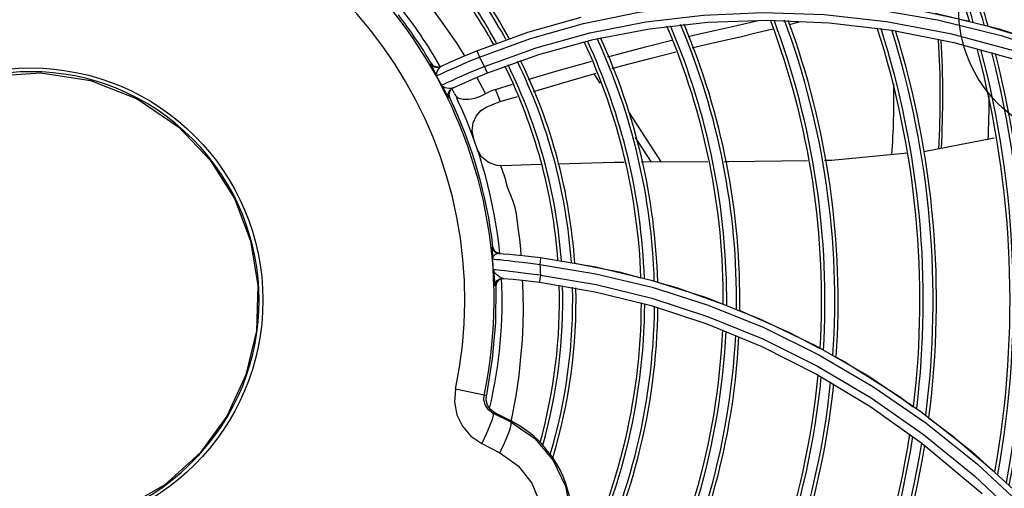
# Model space of a CAD drawing. Extents: x 40.7 to 137.4, y -250.8 to -221.5.
# Tile 309 of 320: x 123.112 to 123.2587, y -233.0474 to -232.9776. Entities that reach past the tile are written whole.
import ezdxf

# ---------------------------------------------------------------- set-up
doc = ezdxf.new("R2010")
doc.units = 0
doc.header["$MEASUREMENT"] = 0
doc.layers.get('0').update_dxf_attribs({"linetype": 'CONTINUOUS'})
doc.layers.add('I-LIN_CHANADA', color=1, linetype='CONTINUOUS')

msp = doc.modelspace()

# ---------------------------------------------------------------- linework, layer by layer
at = {"color": 155}
for p, q in [((123.1877361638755, -232.979437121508), (123.1956737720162, -232.9772012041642)), ((123.2207592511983, -232.9780027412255), (123.2220556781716, -232.9776906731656)), ((123.2234822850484, -232.9776416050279), (123.2326296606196, -232.978035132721)), ((123.2266887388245, -232.9782987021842), (123.2270778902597, -232.9781974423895)), ((123.2270778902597, -232.9781974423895), (123.2283787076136, -232.9778522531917)), ((123.2326296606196, -232.978035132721), (123.2419974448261, -232.9791655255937)), ((123.2411824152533, -232.9778629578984), (123.2506701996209, -232.9796449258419)), ((123.180107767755, -232.982211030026), (123.1877361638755, -232.979437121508)), ((123.1974803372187, -232.9805364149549), (123.2058731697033, -232.9789246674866)), ((123.2219173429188, -232.979515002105), (123.2242649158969, -232.978927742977)), ((123.2419974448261, -232.9791655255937), (123.2512095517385, -232.9809906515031)), ((123.1893899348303, -232.9827536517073), (123.1974803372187, -232.9805364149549)), ((123.2512095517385, -232.9809906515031), (123.2605397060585, -232.98356667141)), ((123.1733543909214, -232.9841174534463), (123.1732431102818, -232.9841700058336)), ((123.1737316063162, -232.9844987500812), (123.1733543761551, -232.9841174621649)), ((123.1816326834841, -232.9855447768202), (123.1893899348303, -232.9827536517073)), ((123.1742424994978, -232.9846559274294), (123.1737316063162, -232.9844987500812)), ((123.1747693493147, -232.9845525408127), (123.1742424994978, -232.9846559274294)), ((123.1746580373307, -232.9846047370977), (123.1742914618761, -232.9849966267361)), ((123.1985065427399, -232.9870432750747), (123.1975886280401, -232.9856276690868)), ((123.1801106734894, -232.9861784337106), (123.181436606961, -232.9886381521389)), ((123.1760358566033, -232.9883637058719), (123.1759738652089, -232.988790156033)), ((123.1828849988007, -232.9879934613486), (123.1854381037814, -232.9872047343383)), ((123.1759738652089, -232.988790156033), (123.176081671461, -232.9892096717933)), ((123.176081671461, -232.9892096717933), (123.1759744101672, -232.9892599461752)), ((123.1836288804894, -232.9897853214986), (123.1861868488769, -232.9890022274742)), ((123.2028113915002, -232.9914383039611), (123.2075892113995, -232.9988066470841)), ((123.2061397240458, -232.9988151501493), (123.2037612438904, -232.9951470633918)), ((123.2572191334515, -232.9952102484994), (123.2467397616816, -232.9972439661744)), ((123.2145383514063, -232.9987658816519), (123.2046237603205, -232.9988240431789)), ((123.1896515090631, -232.9991727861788), (123.1837800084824, -232.9993463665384)), ((123.1837800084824, -232.9993463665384), (123.183785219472, -232.9993461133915)), ((123.1825292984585, -233.0114276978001), (123.1824007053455, -233.011418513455)), ((123.1826994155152, -233.0119003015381), (123.1825292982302, -233.0114276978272)), ((123.1830608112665, -233.0122470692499), (123.1826994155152, -233.0119003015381)), ((123.1824581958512, -233.0128301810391), (123.1824783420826, -233.0132116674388)), ((123.1835404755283, -233.0123976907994), (123.1830608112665, -233.0122470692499)), ((123.1834122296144, -233.0123883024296), (123.1840992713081, -233.0124403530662)), ((123.1896145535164, -233.0130097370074), (123.1978581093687, -233.0143682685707)), ((123.189510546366, -233.0140359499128), (123.1978809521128, -233.015415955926)), ((123.1978581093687, -233.0143682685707), (123.2061229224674, -233.016348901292)), ((123.1841418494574, -233.0161179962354), (123.183685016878, -233.0161773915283)), ((123.1978809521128, -233.015415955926), (123.2062522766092, -233.0174330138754)), ((123.2061229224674, -233.016348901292), (123.2143551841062, -233.01895931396)), ((123.182953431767, -233.0172466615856), (123.1828382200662, -233.0172374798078)), ((123.1830360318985, -233.0167938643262), (123.182953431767, -233.0172466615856)), ((123.1894445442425, -233.0166807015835), (123.1977582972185, -233.0180862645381)), ((123.2062522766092, -233.0174330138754), (123.2146003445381, -233.0201031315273)), ((123.1977582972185, -233.0180862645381), (123.2060911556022, -233.0201456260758)), ((123.2060911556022, -233.0201456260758), (123.214389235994, -233.022868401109)), ((123.2146003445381, -233.0201031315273), (123.2228945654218, -233.0234432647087)), ((123.2228945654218, -233.0234432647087), (123.231096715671, -233.0274685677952)), ((123.2305884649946, -233.026115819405), (123.2385292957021, -233.0306902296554)), ((123.231096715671, -233.0274685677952), (123.2391635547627, -233.0321910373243)), ((123.2307463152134, -233.0303632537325), (123.2386953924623, -233.0351411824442)), ((123.2385292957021, -233.0306902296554), (123.2463067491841, -233.0359470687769)), ((123.1812276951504, -233.0335044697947), (123.1769532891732, -233.0326107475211)), ((123.1812276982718, -233.0335044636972), (123.1815427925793, -233.0334475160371)), ((123.2386953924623, -233.0351411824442), (123.2464527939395, -233.0406251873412)), ((123.1825284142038, -233.0361755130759), (123.1828254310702, -233.0361181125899)), ((123.1852237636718, -233.03754159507), (123.1825284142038, -233.0361755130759)), ((123.1853053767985, -233.0373813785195), (123.1828254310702, -233.0361181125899)), ((123.1852465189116, -233.0373687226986), (123.1853851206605, -233.0367241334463)), ((123.2463067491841, -233.0359470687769), (123.2538819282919, -233.0418988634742)), ((123.1852237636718, -233.03754159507), (123.1853053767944, -233.0373813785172)), ((123.184200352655, -233.0407509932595), (123.1847117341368, -233.0395697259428)), ((123.1808471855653, -233.0406958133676), (123.1835641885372, -233.042072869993)), ((123.1835641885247, -233.0420728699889), (123.184200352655, -233.0407509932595)), ((123.2464527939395, -233.0406251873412), (123.2554600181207, -233.0481606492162)), ((123.2547381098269, -233.0437867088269), (123.2621563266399, -233.050683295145))]:
    msp.add_line(p, q, dxfattribs=at)
for points in [[(123.1717268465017, -232.9738548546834), (123.1734795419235, -232.9759503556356), (123.1752559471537, -232.9784648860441), (123.1770707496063, -232.9809766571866), (123.1782659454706, -232.9829829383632)], [(123.1805226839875, -232.9831593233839), (123.1881299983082, -232.9803894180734), (123.1960448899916, -232.9781568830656), (123.2042509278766, -232.9764870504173), (123.212716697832, -232.9754098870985), (123.2214262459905, -232.9749528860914), (123.2303601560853, -232.9751460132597)], [(123.2303601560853, -232.9751460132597), (123.2394952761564, -232.9760209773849), (123.2488052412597, -232.9776109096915)], [(123.1812676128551, -232.9845705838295), (123.1889667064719, -232.9817893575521), (123.1969769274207, -232.979567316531), (123.205292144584, -232.9779281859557), (123.2138998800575, -232.9769031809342), (123.2227742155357, -232.9765275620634), (123.2318774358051, -232.9768361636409), (123.2411824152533, -232.9778629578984)], [(123.2412351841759, -232.975429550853), (123.2447853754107, -232.975921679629), (123.2535348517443, -232.9778238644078)], [(123.2485027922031, -232.9766383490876), (123.2579626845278, -232.9789689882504), (123.2675258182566, -232.9820790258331)], [(123.2058731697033, -232.9789246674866), (123.2145477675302, -232.9779489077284), (123.2234822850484, -232.9776416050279)], [(123.2116290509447, -232.9800760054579), (123.2126053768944, -232.9798475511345), (123.2155269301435, -232.979191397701), (123.2182051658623, -232.9785908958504), (123.2207592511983, -232.9780027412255)], [(123.2488052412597, -232.9776109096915), (123.2582585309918, -232.9799496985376), (123.2678176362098, -232.9830710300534)], [(123.2122129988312, -232.9817775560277), (123.2135863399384, -232.9814506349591), (123.2166346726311, -232.9807517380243), (123.2193723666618, -232.9801211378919), (123.2219173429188, -232.979515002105)], [(123.2506701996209, -232.9796449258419), (123.2603028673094, -232.9822181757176), (123.2700327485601, -232.9856158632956)], [(123.2563065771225, -232.9785658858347), (123.2645152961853, -232.9810162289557), (123.268665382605, -232.9826054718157)], [(123.1996376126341, -232.9831168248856), (123.2011559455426, -232.9827039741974), (123.2054759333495, -232.9815724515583), (123.2091866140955, -232.9806491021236)], [(123.1746580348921, -232.9846050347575), (123.176118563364, -232.9839276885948), (123.1779586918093, -232.9831117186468), (123.1801077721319, -232.982210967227)], [(123.1801077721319, -232.982210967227), (123.1801752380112, -232.9823391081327), (123.1803281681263, -232.9826884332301), (123.1805233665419, -232.9831589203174)], [(123.2003058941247, -232.9848690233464), (123.2018810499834, -232.9844292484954), (123.206314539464, -232.9832418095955), (123.2097881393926, -232.98236099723)], [(123.1732431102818, -232.9841700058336), (123.1736206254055, -232.984551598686), (123.1741316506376, -232.9847086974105), (123.1746581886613, -232.9846050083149)], [(123.1732445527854, -232.984172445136), (123.1733191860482, -232.9843621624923), (123.1735293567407, -232.984775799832), (123.1738090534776, -232.9853140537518), (123.1741346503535, -232.985951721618)], [(123.1756230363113, -232.985254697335), (123.1762982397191, -232.9849500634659), (123.177129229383, -232.9845817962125), (123.1781123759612, -232.9841561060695), (123.17924290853, -232.9836803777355), (123.1805233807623, -232.9831588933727)], [(123.18780946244, -232.9864842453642), (123.1885692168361, -232.9862534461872), (123.1922714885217, -232.9851648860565), (123.1965857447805, -232.9839466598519), (123.1972355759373, -232.9837699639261)], [(123.1742914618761, -232.9849966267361), (123.1740941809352, -232.985496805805), (123.1741345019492, -232.9859514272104)], [(123.1741344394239, -232.9859514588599), (123.1744052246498, -232.9858208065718), (123.1746972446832, -232.9856823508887), (123.1750969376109, -232.985495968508), (123.1756230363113, -232.985254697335)], [(123.1764968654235, -232.9877873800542), (123.1780533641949, -232.9870722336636), (123.1797160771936, -232.9863427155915), (123.1816326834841, -232.9855447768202)], [(123.1812684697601, -232.9845699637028), (123.1799851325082, -232.9850922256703), (123.1788546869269, -232.9855685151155), (123.177873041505, -232.9859951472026), (123.1770448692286, -232.9863646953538)], [(123.1812684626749, -232.9845699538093), (123.1814646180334, -232.9850650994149), (123.1815953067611, -232.9854156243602), (123.1816326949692, -232.9855448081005)], [(123.1885502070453, -232.9882832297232), (123.1892722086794, -232.988063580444), (123.1929373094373, -232.986970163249), (123.1972369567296, -232.9857258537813), (123.1979208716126, -232.9855349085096)], [(123.1754604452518, -232.98709841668), (123.1751684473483, -232.9872390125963), (123.1749781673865, -232.9873319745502), (123.1748977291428, -232.9873717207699)], [(123.1770448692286, -232.9863646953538), (123.1763780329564, -232.9866686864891), (123.175858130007, -232.9869101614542), (123.1754604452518, -232.98709841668)], [(123.1748976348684, -232.9873715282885), (123.1751676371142, -232.9878487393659), (123.1754113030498, -232.9882882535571), (123.1756150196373, -232.9886584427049), (123.1757712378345, -232.9889394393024), (123.1758801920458, -232.9891283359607), (123.1759459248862, -232.9892314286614), (123.175974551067, -232.9892602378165)], [(123.175987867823, -232.9878403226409), (123.1756731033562, -232.9877936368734), (123.1753585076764, -232.9877090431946), (123.1750914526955, -232.9875723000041), (123.1748977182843, -232.9873717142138)], [(123.1759744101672, -232.9892599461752), (123.1758690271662, -232.9886875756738), (123.1760617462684, -232.9881544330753), (123.1764969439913, -232.9877873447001)], [(123.1764968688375, -232.9877874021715), (123.1762692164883, -232.9878431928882), (123.175987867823, -232.9878403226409)], [(123.1766058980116, -232.9877363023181), (123.1762571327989, -232.9879937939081), (123.1760358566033, -232.9883637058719)], [(123.1767947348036, -232.9885820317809), (123.1768673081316, -232.988724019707), (123.1769442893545, -232.9888615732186), (123.1770263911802, -232.9889961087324)], [(123.1828849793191, -232.9879934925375), (123.1824612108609, -232.9881414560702), (123.1819743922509, -232.9883504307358), (123.1814313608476, -232.9886304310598)], [(123.183628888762, -232.9897853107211), (123.1833873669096, -232.9891903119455), (123.1831394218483, -232.9885930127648), (123.1828849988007, -232.9879934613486)], [(123.1770263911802, -232.9889961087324), (123.1771189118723, -232.989226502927), (123.1772164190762, -232.9894548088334), (123.1773188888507, -232.9896809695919)], [(123.1784611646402, -232.9894851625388), (123.1780387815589, -232.989454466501), (123.1776475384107, -232.9893687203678), (123.177302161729, -232.9892195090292), (123.1770267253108, -232.9889959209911)], [(123.181436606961, -232.9886381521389), (123.1810443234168, -232.9888437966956), (123.1806437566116, -232.989022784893), (123.1802295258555, -232.9891773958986), (123.1797983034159, -232.9893064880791), (123.1793527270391, -232.9894052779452), (123.1789032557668, -232.9894668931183), (123.1784611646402, -232.9894851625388)], [(123.1815968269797, -232.9905695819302), (123.182347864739, -232.9902505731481), (123.1830517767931, -232.9899782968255), (123.1836288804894, -232.9897853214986)], [(123.1796563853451, -232.9953213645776), (123.1794254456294, -232.9941300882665), (123.1795617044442, -232.9929626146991), (123.1800174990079, -232.9919304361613), (123.1807238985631, -232.9911154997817), (123.1815968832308, -232.9905697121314)], [(123.1837854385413, -232.9993461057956), (123.1830931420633, -232.9993029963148), (123.1818480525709, -232.9988650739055), (123.1808383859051, -232.9980134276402), (123.1801965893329, -232.996859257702)], [(123.2021063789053, -232.9988388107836), (123.2006618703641, -232.9988472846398), (123.1921740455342, -232.9990982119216)], [(123.2294147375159, -232.9985969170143), (123.2177211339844, -232.9987472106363), (123.2170437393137, -232.9987511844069)], [(123.2443287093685, -232.9974815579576), (123.2330032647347, -232.9985507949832), (123.2319263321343, -232.9985646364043)], [(123.183794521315, -232.9996252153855), (123.1837372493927, -232.9994828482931), (123.1837203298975, -232.9993929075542), (123.1837527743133, -232.9993516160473), (123.1837800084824, -232.9993463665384)], [(123.1867500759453, -233.012681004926), (123.1866692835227, -233.0117030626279), (123.1865165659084, -233.0102454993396), (123.1863516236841, -233.0089049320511), (123.1861859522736, -233.0076780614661), (123.1860164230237, -233.0065511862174), (123.185815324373, -233.0055425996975), (123.1855556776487, -233.00464916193), (123.18522532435, -233.0038682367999), (123.1849238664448, -233.0031486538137), (123.1846939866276, -233.0025153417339), (123.1845392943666, -233.0019743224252), (123.1844260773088, -233.0014884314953), (123.1843080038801, -233.0010552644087), (123.184187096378, -233.0006710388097), (123.1840702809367, -233.0003375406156), (123.1839625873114, -233.0000529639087), (123.183794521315, -232.9996252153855)], [(123.1824007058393, -233.0114185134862), (123.1823897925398, -233.0114788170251), (123.1823916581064, -233.0116413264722), (123.182401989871, -233.0118688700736), (123.1824581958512, -233.0128301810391)], [(123.1824007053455, -233.011418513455), (123.1825710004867, -233.0118914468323), (123.1829325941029, -233.0122381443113), (123.1834122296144, -233.0123883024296)], [(123.1824780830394, -233.0132115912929), (123.1825679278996, -233.0132193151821), (123.1827790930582, -233.0132390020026), (123.1831024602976, -233.0132717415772), (123.1835445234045, -233.0133192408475), (123.1841265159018, -233.0133836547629), (123.184874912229, -233.0134676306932), (123.185795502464, -233.0135721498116), (123.1868788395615, -233.0136991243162), (123.1881169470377, -233.0138521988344), (123.1895110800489, -233.0140370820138)], [(123.1828320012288, -233.0126040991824), (123.1827110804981, -233.0127085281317), (123.1826222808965, -233.0128087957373), (123.1825605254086, -233.0129026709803), (123.1825198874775, -233.0129896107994), (123.1824952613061, -233.0130696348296), (123.1824825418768, -233.0131439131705), (123.1824783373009, -233.0132115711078)], [(123.1834122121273, -233.0123879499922), (123.1831830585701, -233.0124172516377), (123.1829885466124, -233.0125018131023), (123.1828320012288, -233.0126040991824)], [(123.184085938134, -233.01243934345), (123.1849244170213, -233.0125083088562), (123.1858901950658, -233.0125954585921), (123.186997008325, -233.0127055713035), (123.1882422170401, -233.0128425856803), (123.1896145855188, -233.013009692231)], [(123.1896145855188, -233.013009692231), (123.1896103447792, -233.0131531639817), (123.1895720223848, -233.013531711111), (123.189511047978, -233.014037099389)], [(123.1896071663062, -233.0156503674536), (123.1882387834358, -233.0154665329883), (123.1870210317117, -233.0153145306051), (123.1859534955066, -233.0151889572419), (123.1850460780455, -233.015086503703), (123.1843018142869, -233.0150042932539), (123.183708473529, -233.014940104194), (123.1832501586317, -233.0148923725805), (123.1829134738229, -233.0148592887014), (123.1826952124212, -233.0148396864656), (123.1826037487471, -233.0148321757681)], [(123.1835729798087, -233.0159139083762), (123.1833078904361, -233.0157255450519), (123.1830413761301, -233.0155052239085), (123.1828101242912, -233.0152646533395), (123.182664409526, -233.0150300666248), (123.1826038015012, -233.0148321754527)], [(123.1826041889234, -233.0148317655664), (123.182632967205, -233.0151133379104), (123.1826644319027, -233.0154469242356), (123.1826975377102, -233.0158230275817)], [(123.189510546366, -233.0140359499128), (123.1895463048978, -233.0145731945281), (123.1895782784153, -233.0151108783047), (123.1896056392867, -233.0156491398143)], [(123.1947105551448, -233.0138337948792), (123.2013550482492, -233.0151297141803), (123.2045705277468, -233.0160083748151)], [(123.1826975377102, -233.0158230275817), (123.1827644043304, -233.0166301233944), (123.1827946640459, -233.0169658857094), (123.1828196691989, -233.0171731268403), (123.1828383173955, -233.0172406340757)], [(123.1828382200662, -233.0172374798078), (123.1829206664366, -233.0167847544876), (123.1831790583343, -233.0164075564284), (123.1835685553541, -233.0161682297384), (123.184024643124, -233.0161084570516)], [(123.183685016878, -233.0161773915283), (123.1832948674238, -233.0164165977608), (123.1830360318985, -233.0167938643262)], [(123.1840246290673, -233.016108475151), (123.1838158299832, -233.0160490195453), (123.1835729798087, -233.0159139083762)], [(123.1840246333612, -233.0161084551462), (123.1855522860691, -233.0162423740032), (123.1873771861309, -233.0164303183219), (123.1894445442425, -233.0166807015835)], [(123.1853851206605, -233.0367241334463), (123.1859937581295, -233.033613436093), (123.1864389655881, -233.0305518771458), (123.1867073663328, -233.0278187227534), (123.1869158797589, -233.0252852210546), (123.1870256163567, -233.0229119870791), (123.1870676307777, -233.0206903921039), (123.1870262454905, -233.0186340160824), (123.1869606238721, -233.0167496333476), (123.1869490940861, -233.0164533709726)], [(123.1896071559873, -233.0156503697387), (123.1895340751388, -233.0161797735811), (123.1894753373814, -233.0165501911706), (123.1894445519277, -233.0166807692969)], [(123.1896056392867, -233.0156491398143), (123.1979140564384, -233.0170425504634), (123.2062253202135, -233.0190743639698), (123.2145142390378, -233.0217602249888), (123.2227485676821, -233.025117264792), (123.2308880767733, -233.0291601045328), (123.2388879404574, -233.0338998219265), (123.246710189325, -233.0393505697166)], [(123.1829532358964, -233.0172402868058), (123.1829072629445, -233.0226783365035), (123.1824360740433, -233.0280897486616), (123.1815427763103, -233.0334475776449)], [(123.2070624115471, -233.016689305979), (123.2098732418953, -233.0174573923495), (123.2168465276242, -233.0199312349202)], [(123.2143551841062, -233.01895931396), (123.2225207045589, -233.0222106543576), (123.2305884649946, -233.026115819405)], [(123.219305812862, -233.0208865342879), (123.2267264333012, -233.0241569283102), (123.2312580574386, -233.0265699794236)], [(123.214389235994, -233.022868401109), (123.2226178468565, -233.0262685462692), (123.2307463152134, -233.0303632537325)], [(123.2336619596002, -233.0278500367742), (123.2349915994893, -233.0285580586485), (123.2430995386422, -233.0336801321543), (123.2451775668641, -233.0352190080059)], [(123.1769534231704, -233.0326102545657), (123.1768105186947, -233.0345478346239), (123.1771677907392, -233.0364198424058), (123.1779936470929, -233.0381376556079), (123.1792243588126, -233.0395800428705), (123.1808471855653, -233.0406958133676)], [(123.2391635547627, -233.0321910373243), (123.2470562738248, -233.0376246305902), (123.2547381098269, -233.0437867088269)], [(123.1825284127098, -233.0361755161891), (123.1818652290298, -233.0356905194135), (123.1814051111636, -233.0350256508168), (123.1811908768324, -233.0342645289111), (123.1812276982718, -233.0335044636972)], [(123.1828254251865, -233.0361181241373), (123.1821858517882, -233.0356474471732), (123.1817324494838, -233.0349992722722), (123.1815101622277, -233.0342403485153), (123.1815427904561, -233.0334475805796)], [(123.1825283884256, -233.0361755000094), (123.1825625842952, -233.0364761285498), (123.1823960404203, -233.0371272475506), (123.182037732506, -233.0380994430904)], [(123.2474433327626, -233.0368969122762), (123.2510108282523, -233.0395388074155), (123.2573035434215, -233.0449611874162)], [(123.182037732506, -233.0380994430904), (123.1815066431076, -233.0393265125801), (123.1808471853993, -233.0406958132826)], [(123.1847117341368, -233.0395697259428), (123.1850804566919, -233.0385722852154), (123.185261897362, -233.0378644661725), (123.1852237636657, -233.0375415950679)], [(123.1852237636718, -233.03754159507), (123.1887501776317, -233.0399604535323), (123.1915214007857, -233.0432057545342), (123.1933545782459, -233.0470565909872), (123.1941257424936, -233.0512427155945), (123.1937878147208, -233.0554814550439), (123.1923651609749, -233.0594885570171)], [(123.246710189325, -233.0393505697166), (123.2543192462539, -233.0455299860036), (123.2616691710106, -233.0524497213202), (123.2687066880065, -233.0601178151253), (123.2753735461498, -233.0685389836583), (123.2816098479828, -233.0777108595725), (123.2873594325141, -233.0876153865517)], [(123.1896339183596, -233.0405705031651), (123.1897093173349, -233.0406692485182), (123.1898149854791, -233.0408018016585), (123.189950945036, -233.0409702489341)], [(123.1835641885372, -233.042072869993), (123.1862993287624, -233.0440059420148), (123.1883407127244, -233.0466039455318), (123.1895519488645, -233.0496490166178), (123.1898571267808, -233.0529131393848)], [(123.1910779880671, -233.0423441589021), (123.1912151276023, -233.0425081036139), (123.1913211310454, -233.0426328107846), (123.1913977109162, -233.0427182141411)], [(123.2538819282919, -233.0418988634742), (123.2612124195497, -233.0485565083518), (123.2682516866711, -233.0559280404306)]]:
    msp.add_lwpolyline(points, dxfattribs=at)
at = {"color": 6, "linetype": 'Continuous'}
for points in [[(123.0884220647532, -232.9966675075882), (123.0940384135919, -232.9916815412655), (123.1005814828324, -232.9880658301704), (123.1077361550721, -232.9859734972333), (123.1151678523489, -232.985492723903), (123.1225324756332, -232.986645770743), (123.1294868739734, -232.9893883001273), (123.1356994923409, -232.9936095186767)], [(123.1356994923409, -232.9936095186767), (123.1403796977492, -232.9985016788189), (123.143990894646, -233.0042148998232), (123.1463967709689, -233.0105229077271), (123.1475066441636, -233.0171786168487), (123.1472783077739, -233.0239223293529), (123.1457196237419, -233.0304910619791), (123.142888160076, -233.0366280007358), (123.138891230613, -233.0420885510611)], [(123.138891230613, -233.0420885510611), (123.1336050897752, -233.04684057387), (123.1274573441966, -233.0503827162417), (123.120716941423, -233.0525677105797), (123.1137237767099, -233.0533059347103), (123.1066819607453, -233.0525778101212), (123.0999210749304, -233.050394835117), (123.0937658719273, -233.0468549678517), (123.0884886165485, -233.0421199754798), (123.0843126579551, -233.0363968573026), (123.0814157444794, -233.0299325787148), (123.0799240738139, -233.023014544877), (123.079897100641, -233.0159573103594), (123.0813510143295, -233.0089806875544), (123.0842358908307, -233.0024498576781), (123.0884220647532, -232.9966675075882)], [(123.1389203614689, -233.0421186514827), (123.1388137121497, -233.0422957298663), (123.1386766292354, -233.0424453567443), (123.138538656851, -233.0425941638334)]]:
    msp.add_lwpolyline(points, dxfattribs=at)
msp.add_circle((123.1136438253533, -233.0193735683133), 0.03459502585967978, dxfattribs=at)
at = {"color": 155}
for centre, radius, start, end in [((123.1136438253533, -233.0193735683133), 0.06904536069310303, 348.1903428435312, 77.82174239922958), ((123.1136438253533, -233.0193735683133), 0.06467852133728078, 348.1907891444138, 77.8209415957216), ((123.1136438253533, -233.0193735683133), 0.145948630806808, 16.55473183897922, 21.62217000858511), ((123.1136438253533, -233.0193735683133), 0.1464491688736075, 16.43874721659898, 21.49560005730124), ((123.1136438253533, -233.0193735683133), 0.147914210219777, 16.09803865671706, 21.124456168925), ((123.1136438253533, -233.0193735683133), 0.1484148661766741, 15.98121035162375, 20.99741302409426), ((123.1136438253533, -233.0193735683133), 0.08127009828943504, 28.67468748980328, 36.61905313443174), ((123.1136438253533, -233.0193735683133), 0.07880386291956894, 28.94680656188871, 37.11288297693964), ((123.1136438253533, -233.0193735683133), 0.07930440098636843, 28.8935588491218, 37.01339462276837), ((123.1136438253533, -233.0193735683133), 0.08076944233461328, 28.73186789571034, 36.72001726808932), ((123.1136438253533, -233.0193735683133), 0.07025784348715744, 29.69103947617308, 38.6785609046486), ((123.1136438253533, -233.0193735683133), 0.06934223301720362, 30.56441858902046, 37.79507352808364), ((123.1136438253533, -233.0193735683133), 0.1051857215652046, 359.3028591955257, 22.9725011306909), ((123.1136438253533, -233.0193735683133), 0.1056863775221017, 359.1969833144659, 22.89039059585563), ((123.1136438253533, -233.0193735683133), 0.1178699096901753, 356.5366480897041, 20.73406599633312), ((123.1136438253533, -233.0193735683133), 0.1183704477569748, 356.4242084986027, 20.63962762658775), ((123.1136438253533, -233.0193735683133), 0.1198354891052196, 356.0938046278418, 20.36083815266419), ((123.1136438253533, -233.0193735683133), 0.1203361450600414, 355.9804743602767, 20.26478374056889), ((123.1136438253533, -233.0193735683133), 0.1032201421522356, 359.7157475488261, 23.28938229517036), ((123.1136438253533, -233.0193735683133), 0.1037206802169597, 359.6110418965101, 23.20953993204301), ((123.1136438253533, -233.0193735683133), 0.1325196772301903, 353.1573979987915, 17.81209408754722), ((123.1136438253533, -233.0193735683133), 0.1330202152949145, 353.038943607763, 17.70701379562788), ((123.1136438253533, -233.0193735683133), 0.1344852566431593, 352.6912000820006, 17.39766077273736), ((123.1136438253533, -233.0193735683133), 0.1349859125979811, 352.5720335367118, 17.2913790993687), ((123.1136438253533, -233.0193735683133), 0.09101200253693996, 2.165780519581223, 25.03117976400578), ((123.1136438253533, -233.0193735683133), 0.09151254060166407, 2.069650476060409, 24.96846878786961), ((123.1136438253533, -233.0193735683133), 0.09297758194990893, 1.785985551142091, 24.78021347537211), ((123.1136438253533, -233.0193735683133), 0.09347823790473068, 1.688294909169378, 24.71432248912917), ((123.1120466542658, -232.9888977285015), 0.1371501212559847, 356.6705146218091, 3.49083680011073), ((123.1120466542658, -232.9888977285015), 0.1375331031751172, 356.7120883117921, 3.448075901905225), ((123.1136438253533, -233.0193735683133), 0.145948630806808, 349.9193214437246, 14.89186433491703), ((123.1136438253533, -233.0193735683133), 0.1464491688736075, 349.7963564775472, 14.77926434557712), ((123.1136438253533, -233.0193735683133), 0.147914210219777, 349.4355797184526, 14.44827881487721), ((123.1136438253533, -233.0193735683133), 0.1484148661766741, 349.3120170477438, 14.33471210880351), ((123.1136438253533, -233.0193735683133), 0.07605414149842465, 27.2328848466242, 28.43510977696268), ((123.1136438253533, -233.0193735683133), 0.08076944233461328, 4.033383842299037, 26.10873444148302), ((123.1136438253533, -233.0193735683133), 0.08127009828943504, 3.947022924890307, 26.06631108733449), ((123.1136438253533, -233.0193735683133), 0.07880386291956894, 4.36692903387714, 26.2635952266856), ((123.1136438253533, -233.0193735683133), 0.07930440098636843, 4.282853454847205, 26.22597656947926), ((123.1136438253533, -233.0193735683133), 0.06910976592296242, 27.58480784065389, 28.92113354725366), ((123.1136438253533, -233.0193735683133), 0.07025784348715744, 25.99324197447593, 26.69616702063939), ((123.1120466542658, -232.9888977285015), 0.1302441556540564, 356.1235950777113, 0.7693550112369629), ((123.1136438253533, -233.0193735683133), 0.06934223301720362, 6.579930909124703, 25.78590359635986), ((123.1136438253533, -233.0193735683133), 0.07025784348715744, 5.695128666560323, 25.00031706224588), ((123.1120466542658, -232.9888977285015), 0.1444390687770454, 357.3988116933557, 359.9659142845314), ((123.1136438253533, -233.0193735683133), 0.06910976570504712, 3.768118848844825, 5.115346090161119), ((123.1136438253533, -233.0193735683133), 0.07025784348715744, 346.9204364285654, 2.683588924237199), ((123.1136438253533, -233.0193735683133), 0.07880386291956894, 344.4247352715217, 1.646406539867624), ((123.1136438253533, -233.0193735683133), 0.07930440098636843, 344.1972594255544, 1.577709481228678), ((123.1136438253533, -233.0193735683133), 0.08076944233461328, 343.477182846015, 1.372039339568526), ((123.1136438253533, -233.0193735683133), 0.08127009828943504, 343.2107100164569, 1.300243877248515), ((123.1136438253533, -233.0193735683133), 0.09101200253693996, 332.1657805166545, 359.7671918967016), ((123.1136438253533, -233.0193735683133), 0.09151254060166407, 332.0696504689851, 359.6822150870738), ((123.1136438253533, -233.0193735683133), 0.09297758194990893, 331.7859855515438, 359.4304097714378), ((123.1136438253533, -233.0193735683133), 0.09347823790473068, 331.6882949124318, 359.3433435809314), ((123.1136438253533, -233.0193735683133), 0.1032201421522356, 329.7157475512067, 357.5541871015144), ((123.1136438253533, -233.0193735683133), 0.1037206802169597, 329.6110418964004, 357.4578284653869), ((123.1136438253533, -233.0193735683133), 0.1051857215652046, 329.302859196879, 357.1735397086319), ((123.1136438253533, -233.0193735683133), 0.1056863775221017, 329.1969833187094, 357.0756487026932), ((123.1136438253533, -233.0193735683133), 0.1178699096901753, 326.5366480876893, 354.5850491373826), ((123.1136438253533, -233.0193735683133), 0.1183704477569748, 326.4242085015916, 354.478685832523), ((123.1136438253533, -233.0193735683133), 0.1198354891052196, 326.0938046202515, 354.1657089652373), ((123.1136438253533, -233.0193735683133), 0.1203361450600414, 325.9804743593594, 354.0582138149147), ((123.1778247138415, -233.0520668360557), 0.0164809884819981, 44.23064968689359, 63.00604456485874), ((123.1136438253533, -233.0193735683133), 0.1325196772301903, 323.1573980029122, 351.3604927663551), ((123.1136438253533, -233.0193735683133), 0.1330202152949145, 323.0389436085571, 351.2465731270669), ((123.1778247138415, -233.0520668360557), 0.01643714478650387, 36.26398345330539, 42.46130520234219), ((123.1136438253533, -233.0193735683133), 0.1344852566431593, 322.6912000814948, 350.911857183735), ((123.1136438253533, -233.0193735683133), 0.1349859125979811, 322.5720335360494, 350.7970522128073), ((123.1778247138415, -233.0520668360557), 0.0164809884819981, 333.8283741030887, 34.55766740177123)]:
    msp.add_arc(centre, radius, start, end, dxfattribs=at)
at = {"color": 6, "linetype": 'Continuous'}
msp.add_arc((123.1136438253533, -233.0193735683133), 0.03404333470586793, 318.0174060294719, 316.9928736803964, dxfattribs=at)
at = {"layer": 'I-LIN_CHANADA'}
msp.add_circle((123.2719195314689, -232.9759197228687), 0.02, dxfattribs=at)

doc.saveas('drawing.dxf')
